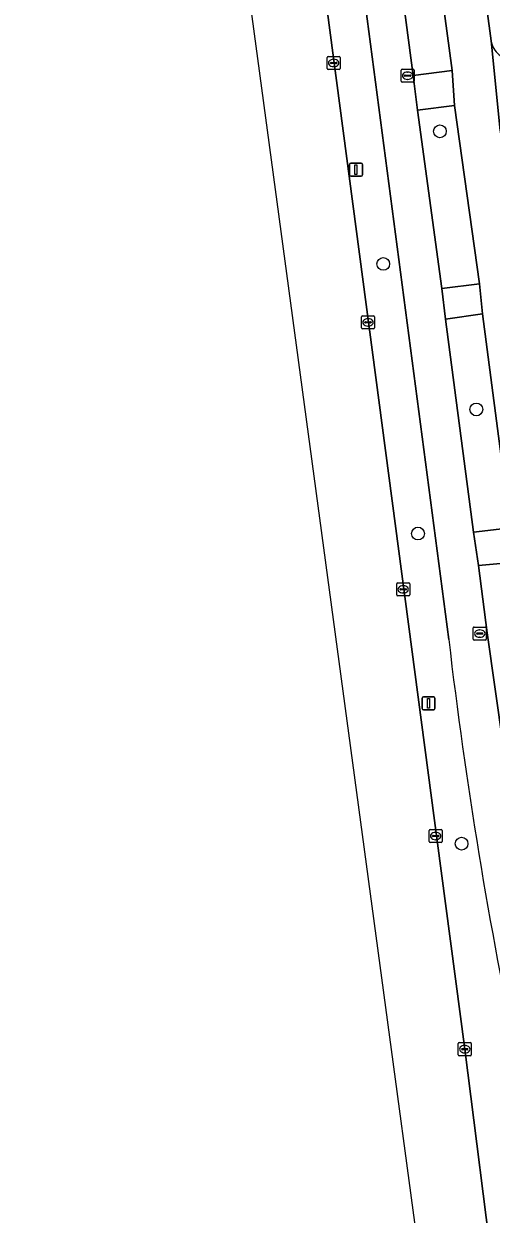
# Model space of a CAD drawing. Extents: x 161084 to 161928, y 385354 to 386522.
# Drawn here: x 161205.2 to 161241.1, y 385446.8 to 385538 of the extents above; entities that cross this region are included whole.
import ezdxf

# ---------------------------------------------------------------- set-up
doc = ezdxf.new("R2010")
doc.units = 0
for name, color, linetype in [('IMGEO_Berm_groen', 7, 'Continuous'), ('IMGEO_Boom', 7, 'Continuous'), ('IMGEO_Fietspad_gesloten', 7, 'Continuous'), ('IMGEO_Groenvoorziening', 7, 'Continuous'), ('IMGEO_Kolk', 7, 'Continuous'), ('IMGEO_Lichtmast', 7, 'Continuous'), ('IMGEO_OVBaan_gesloten', 7, 'Continuous'), ('IMGEO_Rioolput', 7, 'Continuous'), ('IMGEO_Voetpad_open', 7, 'Continuous')]:
    doc.layers.add(name, color=color, linetype=linetype)

msp = doc.modelspace()

# ---------------------------------------------------------------- linework, layer by layer
at = {"layer": 'IMGEO_Berm_groen'}
for points in [[(161205.243, 385715.237), (161205.538, 385713.078), (161208.061, 385693.766), (161210.493, 385675.4), (161213.137, 385655.09), (161215.622, 385635.788), (161218.115, 385616.778), (161226.405, 385554.794), (161226.701, 385552.542), (161237.22, 385473.071), (161239.042, 385459.421), (161241.372, 385441.081), (161244.152, 385420.707), (161245.842, 385407.69), (161249.215, 385408.074), (161252.82, 385380.525), (161254.04, 385371.605), (161259.098, 385371.912), (161256.159, 385388.557), (161254.177, 385400.327), (161253.858, 385402.114), (161250.989, 385419.281), (161250.47, 385422.44), (161248.738, 385432.968)], [(161237.816, 385490.801), (161229.642, 385552.92)]]:
    msp.add_lwpolyline(points, dxfattribs=at)
for points in [[(161236.498, 385546.189), (161235.23, 385555.76), (161232.276, 385555.284), (161235.077, 385534.001), (161238.063, 385534.381)], [(161238.25, 385531.707), (161235.413, 385531.351), (161237.287, 385517.684), (161240.162, 385518.052)], [(161240.406, 385515.739), (161237.566, 385515.337), (161239.704, 385499.023), (161242.543, 385499.354)], [(161242.894, 385496.715), (161240.093, 385496.459), (161240.767, 385491.32), (161241.98, 385482.691), (161244.69, 385483.009)]]:
    msp.add_lwpolyline(points, close=True, dxfattribs=at)
msp.add_arc((161587.634, 385531.473), 352.174, 186.63173, 192.02935, dxfattribs=at)
at = {"layer": 'IMGEO_Boom'}
for centre in [(161237.138, 385529.725), (161232.794, 385519.569), (161239.927, 385508.418), (161235.455, 385498.915), (161238.794, 385475.16)]:
    msp.add_circle(centre, 0.489, dxfattribs=at)
at = {"layer": 'IMGEO_Fietspad_gesloten'}
for points in [[(161242.298, 385480.414), (161241.98, 385482.691), (161240.767, 385491.32), (161240.093, 385496.459), (161239.704, 385499.023), (161237.566, 385515.337), (161237.287, 385517.684), (161235.413, 385531.351), (161235.077, 385534.001), (161232.276, 385555.284), (161231.897, 385557.917), (161228.109, 385586.465), (161227.827, 385589.03), (161225.123, 385609.586), (161224.779, 385612.123), (161222.982, 385625.806), (161222.666, 385628.298)], [(161220.02, 385626.723), (161222.179, 385609.637), (161229.642, 385552.92), (161237.816, 385490.801)]]:
    msp.add_lwpolyline(points, dxfattribs=at)
msp.add_arc((161587.634, 385531.473), 352.174, 186.63173, 192.02935, dxfattribs=at)
at = {"layer": 'IMGEO_Groenvoorziening'}
msp.add_lwpolyline([(161238.752, 385554.088), (161239.748, 385546.589), (161241.067, 385536.656)], dxfattribs=at)
msp.add_arc((161242.668, 385536.867), 1.615, 187.51114, 277.56569, dxfattribs=at)
at = {"layer": 'IMGEO_Kolk'}
for p, q in [((161228.494, 385534.533), (161228.494, 385535.385)), ((161228.569, 385535.459), (161229.421, 385535.459)), ((161228.753, 385534.953), (161228.753, 385534.965)), ((161229.191, 385534.916), (161228.793, 385534.916)), ((161228.796, 385535.002), (161229.194, 385535.002)), ((161229.005, 385534.679), (161228.98, 385534.679)), ((161228.982, 385535.239), (161229.007, 385535.239)), ((161229.237, 385534.965), (161229.237, 385534.953)), ((161229.495, 385535.385), (161229.495, 385534.533)), ((161229.421, 385534.459), (161228.569, 385534.459)), ((161231.125, 385514.662), (161231.125, 385515.514)), ((161231.2, 385515.588), (161232.052, 385515.588)), ((161232.126, 385515.514), (161232.126, 385514.662)), ((161232.052, 385514.588), (161231.2, 385514.588)), ((161231.384, 385515.082), (161231.384, 385515.094)), ((161231.822, 385515.045), (161231.424, 385515.045)), ((161231.427, 385515.131), (161231.825, 385515.131)), ((161231.636, 385514.808), (161231.611, 385514.808)), ((161231.613, 385515.368), (161231.638, 385515.368)), ((161231.868, 385515.094), (161231.868, 385515.082)), ((161233.822, 385494.215), (161233.822, 385495.067)), ((161233.897, 385495.141), (161234.749, 385495.141)), ((161234.081, 385494.635), (161234.081, 385494.647)), ((161234.519, 385494.598), (161234.121, 385494.598)), ((161234.124, 385494.684), (161234.522, 385494.684)), ((161234.31, 385494.921), (161234.335, 385494.921)), ((161234.565, 385494.647), (161234.565, 385494.635)), ((161234.823, 385495.067), (161234.823, 385494.215)), ((161234.749, 385494.141), (161233.897, 385494.141)), ((161234.333, 385494.361), (161234.308, 385494.361)), ((161236.38, 385476.246), (161237.232, 385476.246)), ((161236.305, 385475.32), (161236.305, 385476.172)), ((161236.564, 385475.74), (161236.564, 385475.752)), ((161237.002, 385475.703), (161236.604, 385475.703)), ((161236.607, 385475.789), (161237.005, 385475.789)), ((161236.816, 385475.466), (161236.791, 385475.466)), ((161236.793, 385476.026), (161236.818, 385476.026)), ((161237.048, 385475.752), (161237.048, 385475.74)), ((161237.306, 385476.172), (161237.306, 385475.32)), ((161237.232, 385475.246), (161236.38, 385475.246)), ((161238.541, 385458.995), (161238.541, 385459.847)), ((161238.616, 385459.921), (161239.468, 385459.921)), ((161239.542, 385459.847), (161239.542, 385458.995)), ((161239.468, 385458.921), (161238.616, 385458.921)), ((161238.8, 385459.415), (161238.8, 385459.427)), ((161239.238, 385459.378), (161238.84, 385459.378)), ((161238.843, 385459.464), (161239.241, 385459.464)), ((161239.052, 385459.141), (161239.027, 385459.141)), ((161239.029, 385459.701), (161239.054, 385459.701)), ((161239.284, 385459.427), (161239.284, 385459.415))]:
    msp.add_line(p, q, dxfattribs=at)
for points in [[(161228.494, 385534.533), (161228.494, 385535.385)], [(161228.569, 385535.459), (161229.421, 385535.459)], [(161229.495, 385535.385), (161229.495, 385534.533)], [(161229.421, 385534.459), (161228.569, 385534.459)], [(161231.125, 385514.662), (161231.125, 385515.514)], [(161231.2, 385515.588), (161232.052, 385515.588)], [(161232.126, 385515.514), (161232.126, 385514.662)], [(161232.052, 385514.588), (161231.2, 385514.588)], [(161233.822, 385494.215), (161233.822, 385495.067)], [(161233.897, 385495.141), (161234.749, 385495.141)], [(161234.823, 385495.067), (161234.823, 385494.215)], [(161234.749, 385494.141), (161233.897, 385494.141)], [(161236.38, 385476.246), (161237.232, 385476.246)], [(161236.305, 385475.32), (161236.305, 385476.172)], [(161237.306, 385476.172), (161237.306, 385475.32)], [(161237.232, 385475.246), (161236.38, 385475.246)], [(161238.541, 385458.995), (161238.541, 385459.847)], [(161238.616, 385459.921), (161239.468, 385459.921)], [(161239.542, 385459.847), (161239.542, 385458.995)], [(161239.468, 385458.921), (161238.616, 385458.921)]]:
    msp.add_lwpolyline(points, dxfattribs=at)
for centre, radius, start, end in [((161228.571, 385535.383), 0.0765, 91.55205, 178.44795), ((161228.571, 385535.383), 0.0765, 91.55205, 178.44795), ((161228.793, 385534.962), 0.0403, 85.87752, 175.75265), ((161228.79, 385534.952), 0.0366, 178.93798, 274.71019), ((161229.194, 385534.959), 0.043, 264.86636, 352.45326), ((161229.198, 385534.964), 0.0386, 1.73085, 96.63898), ((161229.419, 385535.383), 0.0765, 1.55205, 88.44795), ((161229.419, 385535.383), 0.0765, 1.55205, 88.44795), ((161228.571, 385534.535), 0.0765, 181.55205, 268.44795), ((161228.571, 385534.535), 0.0765, 181.55205, 268.44795), ((161229.419, 385534.535), 0.0765, 271.55205, 358.44795), ((161229.419, 385534.535), 0.0765, 271.55205, 358.44795), ((161231.202, 385515.512), 0.0765, 91.55205, 178.44795), ((161231.202, 385515.512), 0.0765, 91.55205, 178.44795), ((161232.05, 385515.512), 0.0765, 1.55205, 88.44795), ((161232.05, 385515.512), 0.0765, 1.55205, 88.44795), ((161231.202, 385514.664), 0.0765, 181.55205, 268.44795), ((161231.202, 385514.664), 0.0765, 181.55205, 268.44795), ((161231.424, 385515.091), 0.0403, 85.87752, 175.75265), ((161231.421, 385515.081), 0.0366, 178.93798, 274.71019), ((161231.825, 385515.088), 0.043, 264.86636, 352.45326), ((161231.829, 385515.093), 0.0386, 1.73085, 96.63898), ((161232.05, 385514.664), 0.0765, 271.55205, 358.44795), ((161232.05, 385514.664), 0.0765, 271.55205, 358.44795), ((161233.899, 385495.065), 0.0765, 91.55205, 178.44795), ((161233.899, 385495.065), 0.0765, 91.55205, 178.44795), ((161234.121, 385494.644), 0.0403, 85.87752, 175.75265), ((161234.118, 385494.634), 0.0366, 178.93798, 274.71019), ((161234.522, 385494.641), 0.043, 264.86636, 352.45326), ((161234.526, 385494.646), 0.0386, 1.73085, 96.63898), ((161234.747, 385495.065), 0.0765, 1.55205, 88.44795), ((161234.747, 385495.065), 0.0765, 1.55205, 88.44795), ((161233.899, 385494.217), 0.0765, 181.55205, 268.44795), ((161233.899, 385494.217), 0.0765, 181.55205, 268.44795), ((161234.747, 385494.217), 0.0765, 271.55205, 358.44795), ((161234.747, 385494.217), 0.0765, 271.55205, 358.44795), ((161236.382, 385476.17), 0.0765, 91.55205, 178.44795), ((161236.382, 385476.17), 0.0765, 91.55205, 178.44795), ((161237.23, 385476.17), 0.0765, 1.55205, 88.44795), ((161237.23, 385476.17), 0.0765, 1.55205, 88.44795), ((161236.382, 385475.322), 0.0765, 181.55205, 268.44795), ((161236.382, 385475.322), 0.0765, 181.55205, 268.44795), ((161236.604, 385475.749), 0.0403, 85.87752, 175.75265), ((161236.601, 385475.739), 0.0366, 178.93798, 274.71019), ((161237.005, 385475.746), 0.043, 264.86636, 352.45326), ((161237.009, 385475.751), 0.0386, 1.73085, 96.63898), ((161237.23, 385475.322), 0.0765, 271.55205, 358.44795), ((161237.23, 385475.322), 0.0765, 271.55205, 358.44795), ((161238.618, 385459.845), 0.0765, 91.55205, 178.44795), ((161238.618, 385459.845), 0.0765, 91.55205, 178.44795), ((161239.466, 385459.845), 0.0765, 1.55205, 88.44795), ((161239.466, 385459.845), 0.0765, 1.55205, 88.44795), ((161238.618, 385458.997), 0.0765, 181.55205, 268.44795), ((161238.618, 385458.997), 0.0765, 181.55205, 268.44795), ((161238.84, 385459.424), 0.0403, 85.87752, 175.75265), ((161238.837, 385459.414), 0.0366, 178.93798, 274.71019), ((161239.241, 385459.421), 0.043, 264.86636, 352.45326), ((161239.245, 385459.426), 0.0386, 1.73085, 96.63898), ((161239.466, 385458.997), 0.0765, 271.55205, 358.44795), ((161239.466, 385458.997), 0.0765, 271.55205, 358.44795)]:
    msp.add_arc(centre, radius, start, end, dxfattribs=at)
for centre, major_axis, ratio, start_param, end_param in [((161228.981, 385534.959), (-0.387, 0.002), 0.722429, 4.712389, 7.853982), ((161229.006, 385534.959), (-0.39, 0.002), 0.717154, 1.570796, 4.712389), ((161231.612, 385515.088), (-0.387, 0.002), 0.722429, 4.712389, 7.853982), ((161231.637, 385515.088), (-0.39, 0.002), 0.717154, 1.570796, 4.712389), ((161234.309, 385494.641), (-0.387, 0.002), 0.722429, 4.712389, 7.853982), ((161234.334, 385494.641), (-0.39, 0.002), 0.717154, 1.570796, 4.712389), ((161236.792, 385475.746), (-0.387, 0.002), 0.722429, 4.712389, 7.853982), ((161236.817, 385475.746), (-0.39, 0.002), 0.717154, 1.570796, 4.712389), ((161239.028, 385459.421), (-0.387, 0.002), 0.722429, 4.712389, 7.853982), ((161239.053, 385459.421), (-0.39, 0.002), 0.717154, 1.570796, 4.712389)]:
    msp.add_ellipse(centre, major_axis=major_axis, ratio=ratio, start_param=start_param, end_param=end_param, dxfattribs=at)
at = {"layer": 'IMGEO_Lichtmast'}
for p, q in [((161230.207, 385526.379), (161230.207, 385527.179)), ((161230.207, 385527.179), (161230.207, 385526.379)), ((161230.307, 385527.279), (161231.097, 385527.279)), ((161231.097, 385527.279), (161230.307, 385527.279)), ((161231.197, 385527.179), (161231.197, 385526.379)), ((161231.197, 385526.379), (161231.197, 385527.179)), ((161231.097, 385526.279), (161230.307, 385526.279)), ((161230.307, 385526.279), (161231.097, 385526.279)), ((161235.767, 385485.512), (161235.767, 385486.312)), ((161235.767, 385486.312), (161235.767, 385485.512)), ((161235.867, 385486.412), (161236.657, 385486.412)), ((161236.657, 385486.412), (161235.867, 385486.412)), ((161236.757, 385486.312), (161236.757, 385485.512)), ((161236.757, 385485.512), (161236.757, 385486.312)), ((161236.657, 385485.412), (161235.867, 385485.412)), ((161235.867, 385485.412), (161236.657, 385485.412))]:
    msp.add_line(p, q, dxfattribs=at)
for points in [[(161230.627, 385527.154), (161230.777, 385527.154), (161230.777, 385526.404), (161230.627, 385526.404), (161230.627, 385527.154)], [(161236.187, 385486.287), (161236.337, 385486.287), (161236.337, 385485.537), (161236.187, 385485.537), (161236.187, 385486.287)]]:
    msp.add_lwpolyline(points, dxfattribs=at)
for centre, start, end in [((161230.307, 385527.179), 90, 180), ((161230.307, 385527.179), 90, 180), ((161230.307, 385526.379), 180, 270), ((161230.307, 385526.379), 180, 270), ((161231.097, 385527.179), 0, 90), ((161231.097, 385527.179), 360, 90), ((161231.097, 385526.379), 270, 0), ((161231.097, 385526.379), 270, 0), ((161235.867, 385486.312), 90, 180), ((161235.867, 385486.312), 90, 180), ((161236.657, 385486.312), 0, 90), ((161236.657, 385486.312), 360, 90), ((161235.867, 385485.512), 180, 270), ((161235.867, 385485.512), 180, 270), ((161236.657, 385485.512), 270, 0), ((161236.657, 385485.512), 270, 0)]:
    msp.add_arc(centre, 0.1, start, end, dxfattribs=at)
at = {"layer": 'IMGEO_OVBaan_gesloten'}
msp.add_lwpolyline([(161220.927, 385551.802), (161247.533, 385354.716), (161252.644, 385354.672), (161252.414, 385356.596), (161252.377, 385356.866), (161251.323, 385365.271), (161251.24, 385366.017), (161250.853, 385369.138), (161250.718, 385370.181), (161250.582, 385371.327), (161249.491, 385379.753), (161248.074, 385390.382), (161246.124, 385405.649), (161245.842, 385407.69), (161244.152, 385420.707), (161241.372, 385441.081), (161239.042, 385459.421), (161237.22, 385473.071), (161226.701, 385552.542)], close=True, dxfattribs=at)
at = {"layer": 'IMGEO_Rioolput'}
for p, q in [((161234.159, 385533.555), (161234.159, 385534.407)), ((161234.234, 385534.481), (161235.086, 385534.481)), ((161234.418, 385533.975), (161234.418, 385533.987)), ((161234.856, 385533.938), (161234.458, 385533.938)), ((161234.461, 385534.024), (161234.859, 385534.024)), ((161234.67, 385533.701), (161234.645, 385533.701)), ((161234.647, 385534.261), (161234.672, 385534.261)), ((161234.902, 385533.987), (161234.902, 385533.975)), ((161235.16, 385534.407), (161235.16, 385533.555)), ((161235.086, 385533.481), (161234.234, 385533.481)), ((161239.766, 385491.755), (161240.618, 385491.755)), ((161239.691, 385490.829), (161239.691, 385491.681)), ((161239.95, 385491.249), (161239.95, 385491.261)), ((161240.388, 385491.212), (161239.99, 385491.212)), ((161239.993, 385491.298), (161240.391, 385491.298)), ((161240.202, 385490.975), (161240.177, 385490.975)), ((161240.179, 385491.535), (161240.204, 385491.535)), ((161240.434, 385491.261), (161240.434, 385491.249)), ((161240.692, 385491.681), (161240.692, 385490.829)), ((161240.618, 385490.755), (161239.766, 385490.755))]:
    msp.add_line(p, q, dxfattribs=at)
for points in [[(161234.159, 385533.555), (161234.159, 385534.407)], [(161234.234, 385534.481), (161235.086, 385534.481)], [(161235.16, 385534.407), (161235.16, 385533.555)], [(161235.086, 385533.481), (161234.234, 385533.481)], [(161239.766, 385491.755), (161240.618, 385491.755)], [(161239.691, 385490.829), (161239.691, 385491.681)], [(161240.692, 385491.681), (161240.692, 385490.829)], [(161240.618, 385490.755), (161239.766, 385490.755)]]:
    msp.add_lwpolyline(points, dxfattribs=at)
for centre, radius, start, end in [((161234.236, 385534.405), 0.0765, 91.55205, 178.44795), ((161234.236, 385534.405), 0.0765, 91.55205, 178.44795), ((161234.458, 385533.984), 0.0403, 85.87752, 175.75265), ((161234.455, 385533.974), 0.0366, 178.93798, 274.71019), ((161234.859, 385533.981), 0.043, 264.86636, 352.45326), ((161234.863, 385533.986), 0.0386, 1.73085, 96.63898), ((161235.084, 385534.405), 0.0765, 1.55205, 88.44795), ((161235.084, 385534.405), 0.0765, 1.55205, 88.44795), ((161234.236, 385533.557), 0.0765, 181.55205, 268.44795), ((161234.236, 385533.557), 0.0765, 181.55205, 268.44795), ((161235.084, 385533.557), 0.0765, 271.55205, 358.44795), ((161235.084, 385533.557), 0.0765, 271.55205, 358.44795), ((161239.768, 385491.679), 0.0765, 91.55205, 178.44795), ((161239.768, 385491.679), 0.0765, 91.55205, 178.44795), ((161240.616, 385491.679), 0.0765, 1.55205, 88.44795), ((161240.616, 385491.679), 0.0765, 1.55205, 88.44795), ((161239.768, 385490.831), 0.0765, 181.55205, 268.44795), ((161239.768, 385490.831), 0.0765, 181.55205, 268.44795), ((161239.99, 385491.258), 0.0403, 85.87752, 175.75265), ((161239.987, 385491.248), 0.0366, 178.93798, 274.71019), ((161240.391, 385491.255), 0.043, 264.86636, 352.45326), ((161240.395, 385491.26), 0.0386, 1.73085, 96.63898), ((161240.616, 385490.831), 0.0765, 271.55205, 358.44795), ((161240.616, 385490.831), 0.0765, 271.55205, 358.44795)]:
    msp.add_arc(centre, radius, start, end, dxfattribs=at)
for centre, major_axis, ratio, start_param, end_param in [((161234.646, 385533.981), (-0.387, 0.002), 0.722429, 4.712389, 7.853982), ((161234.671, 385533.981), (-0.39, 0.002), 0.717154, 1.570796, 4.712389), ((161240.178, 385491.255), (-0.387, 0.002), 0.722429, 4.712389, 7.853982), ((161240.203, 385491.255), (-0.39, 0.002), 0.717154, 1.570796, 4.712389)]:
    msp.add_ellipse(centre, major_axis=major_axis, ratio=ratio, start_param=start_param, end_param=end_param, dxfattribs=at)
at = {"layer": 'IMGEO_Voetpad_open'}
for points in [[(161239.748, 385546.589), (161236.498, 385546.189), (161238.063, 385534.381), (161238.25, 385531.707), (161240.162, 385518.052), (161240.406, 385515.739), (161242.543, 385499.354), (161242.894, 385496.715), (161244.69, 385483.009), (161245.058, 385480.755), (161247.973, 385459.037), (161246.11, 385458.67), (161248.719, 385447.607), (161250.012, 385441.75), (161251.01, 385436.86), (161251.747, 385433.067), (161261.121, 385376.774), (161261.708, 385373.229), (161261.939, 385371.83)], [(161253.495, 385443.122), (161252.465, 385450.476), (161252.464, 385450.5), (161250.899, 385462.085), (161250.551, 385464.667), (161248.356, 385480.914), (161248.012, 385483.457), (161246.158, 385497.183), (161245.825, 385499.649), (161245.778, 385500), (161243.615, 385516.012), (161243.265, 385518.603), (161241.77, 385529.671), (161241.743, 385529.794), (161241.067, 385536.656), (161239.748, 385546.589)], [(161241.067, 385536.656), (161241.743, 385529.794), (161241.77, 385529.671)]]:
    msp.add_lwpolyline(points, dxfattribs=at)
for points in [[(161238.063, 385534.381), (161235.077, 385534.001), (161235.413, 385531.351), (161238.25, 385531.707)], [(161240.162, 385518.052), (161237.287, 385517.684), (161237.566, 385515.337), (161240.406, 385515.739)], [(161242.543, 385499.354), (161239.704, 385499.023), (161240.093, 385496.459), (161242.894, 385496.715)]]:
    msp.add_lwpolyline(points, close=True, dxfattribs=at)
msp.add_arc((161242.668, 385536.867), 1.615, 187.51114, 277.56569, dxfattribs=at)

doc.saveas('drawing.dxf')
